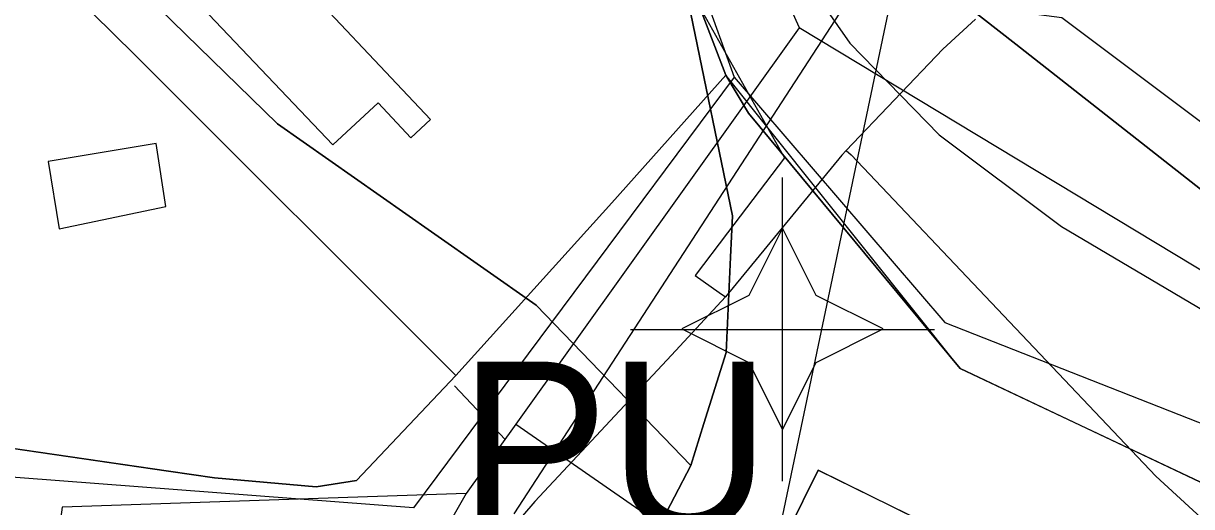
# Model space of a CAD drawing. Extents: x -690419 to -685080, y -987825 to -981190.
# Drawn here: x -686112 to -686042.4, y -987125.1 to -987096.3 of the extents above; entities that cross this region are included whole.
import ezdxf

# ---------------------------------------------------------------- set-up
doc = ezdxf.new("R2010")
doc.units = 0
for name, color, linetype in [('_DOPLNĚK BUDOVY', 7, 'Continuous'), ('Architektonicky cenná stavba drobna krizky', 7, 'Continuous'), ('BPEJ (S) - hranice', 7, 'Continuous'), ('Chodníky (N)', 7, 'Continuous'), ('Docházková izochrona BUS (S)', 7, 'Continuous'), ('Implicitní', 7, 'Continuous'), ('Kanalizace pripojky (S) NEZAPINAT', 7, 'Continuous'), ('Kanalizace stoka bez rozlišení (S)', 7, 'Continuous'), ('Plochy bydlení individuální BI (S)', 7, 'Continuous'), ('Plochy dopravy silniční DS (S)', 7, 'Continuous'), ('Plochy občanské vybavení veřejné OV (S)', 7, 'Continuous'), ('Plochy veřejná prostranství všeobecná PU (S)', 7, 'Continuous'), ('Plynovod STL (N)', 7, 'Continuous'), ('Regulační bloky STABILIZOVANÉ (S)', 7, 'Continuous'), ('Regulační kódy STABILIZOVANÉ (S)', 7, 'Continuous'), ('Silnice III třídy (S) - osa', 7, 'Continuous'), ('Spoje - komunikační vedení bez rozlišení provozovanál (S)', 7, 'Continuous'), ('Trasy cykloturistické (N)', 7, 'Continuous'), ('Vodovodní řady (S)', 7, 'Continuous')]:
    doc.layers.add(name, color=color, linetype=linetype)

# ---------------------------------------------------------------- blocks, each defined once
blk = doc.blocks.new('UNNAMED')
at = {"layer": 'Implicitní'}
for p, q in [((0, -0.5), (0, 0.5)), ((-0.5, 0), (0.5, 0))]:
    blk.add_line(p, q, dxfattribs=at)

msp = doc.modelspace()

# ---------------------------------------------------------------- linework, layer by layer
at = {"layer": '_DOPLNĚK BUDOVY'}
for p, q in [((-686093.57, -987103.53), (-686090.86, -987101.01)), ((-686104.097, -987103.449), (-686110.547, -987104.509)), ((-686103.517, -987107.199), (-686104.097, -987103.449)), ((-686110.547, -987104.509), (-686109.877, -987108.539)), ((-686109.877, -987108.539), (-686103.517, -987107.199))]:
    msp.add_line(p, q, dxfattribs=at)
for points in [[(-686096.79, -987092.41), (-686100.96, -987095.75), (-686093.57, -987103.53)], [(-686090.86, -987101.01), (-686088.92, -987103.11), (-686087.75, -987102.02), (-686096.79, -987092.41)]]:
    msp.add_lwpolyline(points, dxfattribs=at)
at = {"layer": 'Architektonicky cenná stavba drobna krizky'}
msp.add_lwpolyline([(-686066.762, -987108.498), (-686068.762, -987112.498), (-686072.762, -987114.498), (-686068.762, -987116.498), (-686066.762, -987120.498), (-686064.762, -987116.498), (-686060.762, -987114.498), (-686064.762, -987112.498)], close=True, dxfattribs=at)
at = {"layer": 'BPEJ (S) - hranice'}
for points in [[(-686131.06, -986974.16), (-686124.33, -986991.17), (-686113.7, -987010.66), (-686104.84, -987025.54), (-686097.75, -987038.3), (-686088.89, -987059.21), (-686079.67, -987078.35), (-686072.23, -987095.71), (-686069.75, -987107.76), (-686069.86, -987110.22), (-686070.11, -987115.91), (-686071.44, -987120.14), (-686072.23, -987122.65), (-686081.45, -987113.08), (-686087.68, -987108.71), (-686096.86, -987102.27), (-686111.75, -987087.74), (-686134.07, -987072.15), (-686163.84, -987053.36), (-686170.75, -987048.93), (-686188.1, -987042.87), (-686200.17, -987038.66), (-686238.27, -987025.01)], [(-686238.27, -987025.01), (-686200.17, -987038.66), (-686188.1, -987042.87), (-686170.75, -987048.93), (-686163.84, -987053.36), (-686134.07, -987072.15), (-686111.75, -987087.74), (-686096.86, -987102.27), (-686087.68, -987108.71), (-686081.45, -987113.08), (-686072.23, -987122.65), (-686074.18, -987126.37), (-686079.5, -987130.98), (-686087.29, -987134.17), (-686095.8, -987134.17), (-686103.45, -987133.53), (-686117.06, -987132.39), (-686139.39, -987124.6), (-686158.17, -987118.57), (-686175.89, -987110.78), (-686191.13, -987101.92), (-686208.14, -987092.35), (-686229.76, -987080.3)], [(-686208.14, -987092.35), (-686191.13, -987101.92), (-686175.89, -987110.78), (-686158.17, -987118.57), (-686139.39, -987124.6), (-686117.06, -987132.39), (-686103.45, -987133.53), (-686095.8, -987134.17), (-686087.29, -987134.17), (-686079.5, -987130.98), (-686074.18, -987126.37), (-686072.23, -987122.65), (-686071.44, -987120.14), (-686070.11, -987115.91), (-686069.86, -987110.22), (-686069.75, -987107.76), (-686072.23, -987095.71)]]:
    msp.add_lwpolyline(points, dxfattribs=at)
at = {"layer": 'Chodníky (N)'}
msp.add_lwpolyline([(-686123.87, -986963.11), (-686117.98, -986979.94), (-686115.5, -986986.88), (-686115.2, -986987.3), (-686107.22, -987009.14), (-686106.96, -987009.84), (-686105.76, -987013.13), (-686100.06, -987028.6), (-686097.55, -987035.55), (-686094.14, -987041.82), (-686084.02, -987064.7), (-686081.41, -987070.59), (-686080.13, -987073.48), (-686079.38, -987075.29), (-686070.14, -987099.36)], dxfattribs=at)
at = {"layer": 'Docházková izochrona BUS (S)'}
msp.add_arc((-686098.232, -987012.236), 400, 19.15631, 249.34916, dxfattribs=at)
at = {"layer": 'Kanalizace pripojky (S) NEZAPINAT'}
for p, q in [((-686086.32, -987117.89), (-686083.303, -987121.09)), ((-686082.65, -987120.17), (-686069.67, -987129.17))]:
    msp.add_line(p, q, dxfattribs=at)
at = {"layer": 'Kanalizace stoka bez rozlišení (S)'}
for points in [[(-686333.58, -986793.916), (-686313.06, -986805.836), (-686276.07, -986833.696), (-686235.79, -986863.106), (-686204.47, -986885.996), (-686195.94, -986892.376), (-686173.03, -986909.516), (-686142.69, -986930.316), (-686133.42, -986925.946), (-686124.5, -986927.236), (-686120.32, -986934.396), (-686126.42, -986940.756), (-686122.56, -986949.336), (-686117.41, -986960.786), (-686109.68, -986979.936), (-686091.72, -987026.596), (-686087.31, -987038.036), (-686078.93, -987059.746), (-686077.45, -987070.716), (-686065.77, -987096.536), (-686023.27, -987122.156)], [(-686065.77, -987096.54), (-686082.65, -987120.17), (-686085.61, -987124.32), (-686095.86, -987142.19)], [(-686085.61, -987124.32), (-686109.7, -987125.13), (-686111.12, -987135.74), (-686110.847, -987135.846)]]:
    msp.add_lwpolyline(points, dxfattribs=at)
at = {"layer": 'Plochy bydlení individuální BI (S)'}
for points in [[(-686109.15, -987094.42), (-686105.38, -987098.16), (-686086.23, -987117.28), (-686092.15, -987123.54), (-686094.56, -987123.91), (-686100.62, -987123.38), (-686103.36, -987122.98), (-686116.06, -987121.13), (-686142.77, -987119.04), (-686143.51, -987118.98), (-686150.13, -987117.05), (-686159.73, -987114.25), (-686177.22, -987105.23), (-686186.33, -987099.07), (-686189.14, -987097.54), (-686194.42, -987094.68)], [(-686125.15, -987169.51), (-686118.54, -987162.08), (-686103.14, -987152.21), (-686098.66, -987148.48), (-686094.99, -987145.42), (-686082.38, -987152.24), (-686084.61, -987165.61), (-686081.16, -987157.03), (-686075.42, -987144.21), (-686074.24, -987141.84), (-686073.04, -987139.42), (-686069.62, -987133.06), (-686066.45, -987126.58), (-686064.63, -987122.93), (-686049.65, -987130.28), (-686048.14, -987131), (-686045.1, -987132.51), (-686041.67, -987130.55)]]:
    msp.add_lwpolyline(points, dxfattribs=at)
at = {"layer": 'Plochy dopravy silniční DS (S)'}
for points in [[(-686038.83, -987125.06), (-686056.17, -987116.86), (-686068.78, -987101.64), (-686070.14, -987099.36), (-686079.38, -987075.29), (-686080.13, -987073.48), (-686081.41, -987070.59), (-686084.02, -987064.7), (-686094.14, -987041.82), (-686097.55, -987035.55), (-686100.06, -987028.6), (-686105.76, -987013.13), (-686106.96, -987009.84), (-686107.22, -987009.14), (-686115.2, -986987.3), (-686115.5, -986986.88), (-686117.98, -986979.94), (-686123.87, -986963.11)], [(-686107.68, -986971.34), (-686099.71, -986993.64), (-686098.36, -986997.43), (-686097.69, -986999.31), (-686090.96, -987018.42), (-686086.08, -987032.29), (-686084.5, -987036.79), (-686080.66, -987046.34), (-686075.94, -987058.09), (-686075.47, -987059.13), (-686071.7, -987067.5), (-686065.84, -987078.1), (-686064.52, -987080.49), (-686061.49, -987085.48), (-686058.81, -987092.85), (-686052.84, -987097.52), (-686041.83, -987106.17)]]:
    msp.add_lwpolyline(points, dxfattribs=at)
at = {"layer": 'Plochy občanské vybavení veřejné OV (S)'}
msp.add_lwpolyline([(-686086.23, -987117.28), (-686105.38, -987098.16), (-686109.15, -987094.42), (-686117.66, -987087.74), (-686124.04, -987090.62), (-686135.99, -987096.12), (-686139.73, -987097.8), (-686146.5, -987089.5), (-686164.44, -987061.16), (-686141.09, -987073.76), (-686122.84, -987073.78), (-686117.41, -987073.78), (-686093.91, -987073.8), (-686081.41, -987070.59), (-686080.13, -987073.48), (-686079.38, -987075.29), (-686070.14, -987099.36), (-686076.93, -987106.99)], close=True, dxfattribs=at)
at = {"layer": 'Plochy veřejná prostranství všeobecná PU (S)'}
for p, q in [((-686076.93, -987106.99), (-686070.14, -987099.36)), ((-686070.14, -987099.36), (-686068.78, -987101.64)), ((-686068.78, -987101.64), (-686056.17, -987116.86)), ((-686086.23, -987117.28), (-686076.93, -987106.99)), ((-686056.17, -987116.86), (-686038.83, -987125.06)), ((-686092.15, -987123.54), (-686086.23, -987117.28)), ((-686116.06, -987121.13), (-686103.36, -987122.98)), ((-686103.36, -987122.98), (-686100.62, -987123.38)), ((-686100.62, -987123.38), (-686094.56, -987123.91)), ((-686064.63, -987122.93), (-686066.45, -987126.58)), ((-686049.65, -987130.28), (-686064.63, -987122.93)), ((-686094.56, -987123.91), (-686092.15, -987123.54))]:
    msp.add_line(p, q, dxfattribs=at)
msp.add_lwpolyline([(-686041.83, -987106.17), (-686052.84, -987097.52), (-686058.81, -987092.85), (-686061.49, -987085.48), (-686059.81, -987087.86), (-686055.58, -987091.86), (-686052.96, -987093.52), (-686049.2, -987094.6), (-686047.8, -987093.66), (-686042.51, -987067.97), (-686046.44, -987058.66), (-686049.49, -987051.75), (-686050.62, -987047.03), (-686051.22, -987045.66), (-686044.81, -987042.84), (-686030.41, -987030.08)], dxfattribs=at)
at = {"layer": 'Plynovod STL (N)'}
for points in [[(-686140.65, -986927.658), (-686122.031, -986965.061), (-686101.959, -987020.175), (-686084.127, -987063.34), (-686073.96, -987087.512), (-686069.638, -987099.488), (-686057.074, -987114.119), (-686037.922, -987121.653), (-685997.093, -987131.175), (-685954.248, -987137.024), (-685828.112, -987155.732)], [(-686069.638, -987099.488), (-686088.763, -987125.168), (-686145.062, -987120.883), (-686163.282, -987115.363), (-686281.01, -987048.457)]]:
    msp.add_lwpolyline(points, dxfattribs=at)
at = {"layer": 'Regulační bloky STABILIZOVANÉ (S)'}
for p, q in [((-686076.93, -987106.99), (-686070.14, -987099.36)), ((-686070.14, -987099.36), (-686068.78, -987101.64)), ((-686068.78, -987101.64), (-686056.17, -987116.86)), ((-686086.23, -987117.28), (-686076.93, -987106.99)), ((-686056.17, -987116.86), (-686038.83, -987125.06)), ((-686092.15, -987123.54), (-686086.23, -987117.28)), ((-686116.06, -987121.13), (-686103.36, -987122.98)), ((-686103.36, -987122.98), (-686100.62, -987123.38)), ((-686100.62, -987123.38), (-686094.56, -987123.91)), ((-686064.63, -987122.93), (-686066.45, -987126.58)), ((-686049.65, -987130.28), (-686064.63, -987122.93)), ((-686094.56, -987123.91), (-686092.15, -987123.54))]:
    msp.add_line(p, q, dxfattribs=at)
for points in [[(-686038.83, -987125.06), (-686056.17, -987116.86), (-686068.78, -987101.64), (-686070.14, -987099.36), (-686079.38, -987075.29), (-686080.13, -987073.48), (-686081.41, -987070.59), (-686084.02, -987064.7), (-686094.14, -987041.82), (-686097.55, -987035.55), (-686100.06, -987028.6), (-686105.76, -987013.13), (-686106.96, -987009.84), (-686107.22, -987009.14), (-686115.2, -986987.3), (-686115.5, -986986.88), (-686117.98, -986979.94), (-686123.87, -986963.11)], [(-686107.68, -986971.34), (-686099.71, -986993.64), (-686098.36, -986997.43), (-686097.69, -986999.31), (-686090.96, -987018.42), (-686086.08, -987032.29), (-686084.5, -987036.79), (-686080.66, -987046.34), (-686075.94, -987058.09), (-686075.47, -987059.13), (-686071.7, -987067.5), (-686065.84, -987078.1), (-686064.52, -987080.49), (-686061.49, -987085.48), (-686058.81, -987092.85), (-686052.84, -987097.52), (-686041.83, -987106.17)], [(-686041.83, -987106.17), (-686052.84, -987097.52), (-686058.81, -987092.85), (-686061.49, -987085.48), (-686059.81, -987087.86), (-686055.58, -987091.86), (-686052.96, -987093.52), (-686049.2, -987094.6), (-686047.8, -987093.66), (-686042.51, -987067.97), (-686046.44, -987058.66), (-686049.49, -987051.75), (-686050.62, -987047.03), (-686051.22, -987045.66), (-686044.81, -987042.84), (-686030.41, -987030.08)], [(-686109.15, -987094.42), (-686105.38, -987098.16), (-686086.23, -987117.28), (-686092.15, -987123.54), (-686094.56, -987123.91), (-686100.62, -987123.38), (-686103.36, -987122.98), (-686116.06, -987121.13), (-686142.77, -987119.04), (-686143.51, -987118.98), (-686150.13, -987117.05), (-686159.73, -987114.25), (-686177.22, -987105.23), (-686186.33, -987099.07), (-686189.14, -987097.54), (-686194.42, -987094.68)], [(-686125.15, -987169.51), (-686118.54, -987162.08), (-686103.14, -987152.21), (-686098.66, -987148.48), (-686094.99, -987145.42), (-686082.38, -987152.24), (-686084.61, -987165.61), (-686081.16, -987157.03), (-686075.42, -987144.21), (-686074.24, -987141.84), (-686073.04, -987139.42), (-686069.62, -987133.06), (-686066.45, -987126.58), (-686064.63, -987122.93), (-686049.65, -987130.28), (-686048.14, -987131), (-686045.1, -987132.51), (-686041.67, -987130.55)]]:
    msp.add_lwpolyline(points, dxfattribs=at)
msp.add_lwpolyline([(-686086.23, -987117.28), (-686105.38, -987098.16), (-686109.15, -987094.42), (-686117.66, -987087.74), (-686124.04, -987090.62), (-686135.99, -987096.12), (-686139.73, -987097.8), (-686146.5, -987089.5), (-686164.44, -987061.16), (-686141.09, -987073.76), (-686122.84, -987073.78), (-686117.41, -987073.78), (-686093.91, -987073.8), (-686081.41, -987070.59), (-686080.13, -987073.48), (-686079.38, -987075.29), (-686070.14, -987099.36), (-686076.93, -987106.99)], close=True, dxfattribs=at)
at = {"layer": 'Silnice III třídy (S) - osa'}
msp.add_lwpolyline([(-686252.399, -986697.98), (-686132.567, -986932.33), (-686129.279, -986939.45), (-686122.999, -986953.13), (-686117.409, -986965.87), (-686110.019, -986984.59), (-686086.809, -987046.81), (-686076.489, -987071.67), (-686071.949, -987082.39), (-686068.029, -987089.87), (-686062.749, -987097.47), (-686057.429, -987102.92), (-686050.119, -987108.4), (-686041.189, -987113.68)], dxfattribs=at)
at = {"layer": 'Spoje - komunikační vedení bez rozlišení provozovanál (S)'}
for points in [[(-686059.1, -987089.11), (-686082.783, -987125.526)], [(-686059.1, -987089.11), (-686067.025, -987126.839)], [(-686059.1, -987092.49), (-686055.43, -987095.24), (-686050.1, -987095.93), (-686040.8, -987102.91), (-686040.01, -987106.46), (-686036.56, -987108.93), (-686025.44, -987113.62), (-686007.03, -987119.25), (-685997.77, -987120.03)]]:
    msp.add_lwpolyline(points, dxfattribs=at)
at = {"layer": 'Trasy cykloturistické (N)'}
msp.add_lwpolyline([(-686038.83, -987125.06), (-686056.17, -987116.86), (-686070.14, -987099.36), (-686079.38, -987075.29), (-686080.13, -987073.48), (-686081.41, -987070.59), (-686084.02, -987064.7), (-686094.14, -987041.82), (-686097.55, -987035.55), (-686100.06, -987028.6), (-686105.76, -987013.13), (-686106.96, -987009.84), (-686107.22, -987009.14), (-686115.2, -986987.3), (-686115.5, -986986.88), (-686117.98, -986979.94), (-686123.87, -986963.11)], dxfattribs=at)
at = {"layer": 'Vodovodní řady (S)'}
for points in [[(-686151.626, -986922.683), (-686179.935, -986973.106), (-686178.936, -986974.753), (-686178.32, -986975.785), (-686164.386, -986993.803), (-686125.935, -987042.192), (-686119.04, -987052.28), (-686103.023, -987078.236), (-686090.072, -987076.625), (-686075.76, -987088.53), (-686073.98, -987091.24), (-686066.646, -987104.301), (-686070.029, -987108.762), (-686071.963, -987111.312), (-686070.54, -987112.33)], [(-686055.26, -987096.02), (-686057.2, -987097.82), (-686062.963, -987103.854)], [(-686062.963, -987103.854), (-686063.216, -987104.139)], [(-686062.963, -987103.854), (-686062.664, -987104.119)], [(-686063.216, -987104.139), (-686070.15, -987112.59)], [(-686062.664, -987104.119), (-686044.509, -987123.281), (-686011.621, -987153.479), (-686000.045, -987161.152), (-685990.58, -987164.35), (-685985.7, -987165.43)], [(-686070.54, -987112.33), (-686070.15, -987112.59)], [(-686070.15, -987112.59), (-686073.376, -987116.058), (-686081.518, -987124.78), (-686082.264, -987125.642)]]:
    msp.add_lwpolyline(points, dxfattribs=at)

# ---------------------------------------------------------------- block references
at = {"layer": 'Architektonicky cenná stavba drobna krizky', "xscale": 18.11164, "yscale": 18.11164}
msp.add_blockref('UNNAMED', (-686066.759, -987114.526), dxfattribs=at)

# ---------------------------------------------------------------- texts
at = {"layer": 'Regulační kódy STABILIZOVANÉ (S)'}
msp.add_text('PU', height=10, dxfattribs=at).set_placement((-686086.053, -987126.449))

doc.saveas('drawing.dxf')
